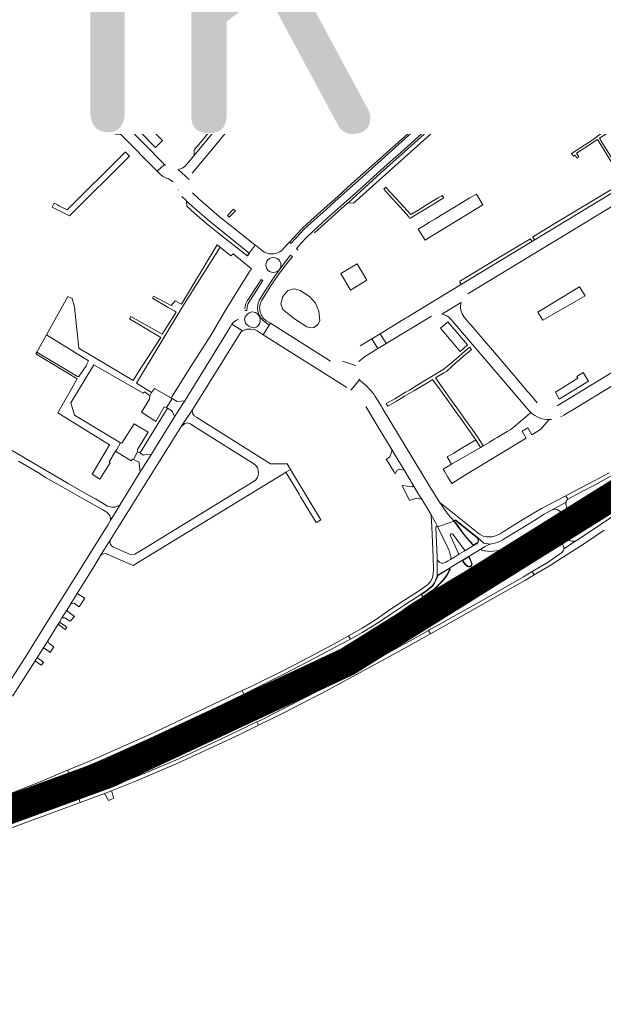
# Model space of a CAD drawing. Header units: metres. Extents: x 166325 to 190320, y 381923 to 404576.
# Tile 533 of 656: x 171652 to 171954, y 392709 to 393219. Entities that reach past the tile are written whole.
import ezdxf

# ---------------------------------------------------------------- set-up
doc = ezdxf.new("R2010")
doc.units = ezdxf.units.M
for name, color, linetype, lineweight in [('B-WE-VH-VERHARDING_ASFALT-GV', 8, 'Continuous', 18), ('B-WE-VH-VERHARDING_BETON-GV', 8, 'Continuous', 18), ('B-WE-VH-VERHARDING_BETONSTRAATSTEEN-GV', 8, 'Continuous', 18), ('B-WE-VH-VERHARDING_HALFVERHARDING-GV', 8, 'Continuous', 18), ('B-WE-VH-VERHARDING_N-WEG', 8, 'Continuous', 18), ('B-WE-VH-VERHARDING_STRAATBAKSTEEN-GV', 8, 'Continuous', 18), ('X-XX-AL-TEKENBLAD-T50', 4, 'Continuous', 50)]:
    doc.layers.add(name, color=color, linetype=linetype, lineweight=lineweight)
doc.styles.add('NLCS-ISO-M500-T50', font='NLCS-ISO.ttf', dxfattribs={"height": 2.5})

msp = doc.modelspace()

# ---------------------------------------------------------------- linework, layer by layer
at = {"layer": 'B-WE-VH-VERHARDING_ASFALT-GV', "flags": 128}
for points in [[(171636.081, 393334.361), (171636.009, 393334.282), (171631.857, 393330.201), (171632.485, 393329.813), (171702.589, 393258.738), (171704.865, 393256.429), (171765.081, 393195.379), (171768.408, 393192.006)], [(171856.664, 393277.959), (171853.492, 393283.19), (171852.889, 393282.484), (171852.585, 393282.225), (171825.518, 393249.501), (171825.379, 393249.333), (171824.633, 393248.714), (171813.207, 393234.495), (171812.648, 393233.711), (171812.499, 393233.083), (171782.219, 393196.815), (171782.006, 393196.985), (171781.764, 393196.675), (171771.07, 393186.344), (171776.783, 393182.488), (171854.079, 393275.752)], [(171771.532, 393196.655), (171764.184, 393204.106), (171705.722, 393263.391)], [(171678.562, 393191.826), (171678.533, 393192.747), (171662.153, 393209.264), (171661.851, 393209.476), (171661.509, 393209.612), (171659.8, 393209.531), (171659.386, 393209.59), (171659.05, 393209.84), (171656.152, 393212.864), (171655.89, 393213.213), (171655.819, 393213.643), (171655.852, 393215.298), (171655.83, 393215.766), (171655.574, 393216.158), (171646.833, 393224.826)], [(171642.708, 393219.208), (171653.272, 393208.434), (171653.31, 393208.116), (171653.521, 393207.875), (171673.965, 393187.229), (171674.226, 393187.141), (171674.439, 393186.967), (171679.728, 393181.627), (171679.959, 393181.327), (171680.078, 393180.968), (171692.58, 393168.288), (171692.878, 393168.221), (171693.106, 393168.018), (171701.153, 393159.818), (171701.486, 393159.597), (171701.875, 393159.508), (171703.655, 393159.471), (171704.04, 393159.357), (171704.38, 393159.144), (171722.857, 393140.37), (171726.541, 393143.951), (171704.541, 393166.327), (171704.151, 393166.568), (171703.709, 393166.691), (171702.152, 393166.638)], [(171771.07, 393186.344), (171781.764, 393196.675), (171780.957, 393196.031)], [(171776.783, 393182.488), (171771.07, 393186.344)], [(171769.599, 393182.101), (171769.086, 393181.25), (171741.84, 393148.344), (171738.175, 393143.979)], [(171740.95, 393139.31), (171745.478, 393144.717), (171776.783, 393182.488)], [(171727.061, 393143.422), (171726.541, 393143.951), (171722.857, 393140.37), (171724.468, 393138.733), (171725.872, 393137.641), (171727.459, 393136.837), (171727.709, 393136.786)], [(171733.636, 393141.299), (171739.377, 393136.066)], [(171733.786, 393130.686), (171733.822, 393130.536)], [(171735.669, 393127.322), (171737.755, 393125.182), (171738, 393124.843), (171748.916, 393115.38), (171770.464, 393098), (171773.624, 393102.127), (171762.108, 393111.238), (171755.158, 393116.835), (171749.714, 393121.339)], [(171749.714, 393121.339), (171744.404, 393126.001), (171741.132, 393129.211)], [(171927.537, 393103.45), (171930.194, 393105.065), (171955.656, 393120.544), (171960.959, 393123.768), (171966.696, 393127.256), (171963.529, 393132.326), (171917.961, 393104.644), (171917.106, 393104.125), (171879.939, 393081.547), (171854.371, 393066.015), (171852.494, 393064.875), (171851.454, 393064.243), (171838.243, 393056.218), (171841.343, 393051.1), (171864.922, 393065.38)], [(171883.737, 393076.822), (171927.537, 393103.45)], [(171870.19, 393066.404), (171880.297, 393072.474)], [(171647.863, 392868.412), (171652.419, 392875.417), (171659.681, 392886.851), (171660.718, 392888.483), (171663.955, 392893.58), (171666.179, 392897.155), (171671.534, 392905.77), (171672.237, 392906.901), (171673.527, 392908.976), (171676.192, 392913.264), (171678.062, 392916.272), (171681.439, 392921.705), (171690.051, 392935.56), (171693.564, 392941.271), (171698.461, 392949.234), (171735.539, 393008.73), (171741.325, 393017.21), (171766.227, 393057.078), (171766.388, 393057.164), (171766.996, 393057.729), (171761.508, 393061.106), (171760.612, 393059.652), (171748.233, 393039.443), (171737.079, 393021.472), (171735.765, 393019.355), (171731.831, 393013.097), (171723.599, 393000), (171719.817, 392993.896), (171714.056, 392984.597), (171707.328, 392973.678), (171703.63, 392967.678), (171703.583, 392967.6), (171699.947, 392961.601), (171698.737, 392959.603), (171698.712, 392959.563), (171697.388, 392957.457), (171672.952, 392918.25), (171666.613, 392908.102), (171654.422, 392888.585), (171642.229, 392869.47)], [(171781.476, 393061.632), (171780.823, 393060.582), (171777.745, 393055.639), (171821.04, 393028.393)], [(171812.497, 393042.048), (171781.476, 393061.632)], [(171874.813, 393063.788), (171915.431, 393016.299), (171916.247, 393015.452)], [(171919.665, 393020.49), (171915.616, 393025.233), (171914.642, 393026.375), (171907.435, 393034.818), (171906.485, 393035.931), (171901.593, 393041.661), (171900.626, 393042.795), (171890.271, 393054.926), (171889.311, 393056.051), (171885.407, 393060.624), (171884.457, 393061.737), (171881.816, 393064.831)], [(171974.657, 393039.137), (171975.444, 393039.617), (171983.422, 393044.479), (171984.195, 393044.95), (171991.642, 393049.489), (171992.418, 393049.963), (172001.087, 393055.246), (171998.948, 393060.902), (171993.67, 393057.688), (171929.889, 393018.856)], [(171837.075, 393048.495), (171833.969, 393053.624), (171827.98, 393049.989)], [(171827.252, 393041.869), (171830.226, 393044.314), (171837.075, 393048.495)], [(171825.628, 393039.773), (171825.595, 393039.784), (171818.842, 393042.006)], [(171933.09, 393013.801), (171940.286, 393018.187), (171941.073, 393018.667), (171948.235, 393023.032), (171948.797, 393023.374), (171948.965, 393023.477), (171949.567, 393023.844), (171974.657, 393039.137)], [(171823.16, 393026.927), (171827.558, 393032.363), (171827.181, 393032.683)], [(171829.542, 393030.68), (171827.558, 393032.363), (171823.16, 393026.927)], [(171839.277, 393017.904), (171838.901, 393018.525), (171837.047, 393021.588), (171836.425, 393022.616)], [(171830.791, 393018.462), (171836.718, 393008.669), (171844.418, 392995.926), (171845.709, 392993.79), (171850.814, 392985.345), (171855.428, 392977.711), (171858.189, 392973.145), (171859.062, 392971.702), (171859.789, 392970.5), (171861.15, 392968.526), (171862.042, 392966.95), (171862.293, 392966.522), (171864.698, 392962.419), (171866.876, 392958.508), (171867.922, 392956.324), (171867.958, 392956.258), (171876.554, 392959.07), (171873.561, 392962.62), (171869.041, 392968.992), (171864.192, 392976.737), (171839.277, 393017.904)], [(171925.833, 393011.72), (171927.061, 393011.791)], [(171650.939, 392990.221), (171661.413, 392984.116), (171665.353, 392981.594), (171670.487, 392978.706), (171673.317, 392977.115), (171675.218, 392976.046), (171684.929, 392970.492), (171694.639, 392964.939), (171696.446, 392964.049), (171696.882, 392963.69), (171697.286, 392963.281), (171697.652, 392962.827), (171697.97, 392962.333), (171698.236, 392961.808), (171698.444, 392961.258), (171698.593, 392960.695), (171698.682, 392960.127), (171698.712, 392959.563), (171698.737, 392959.603), (171699.947, 392961.601), (171703.583, 392967.6), (171703.042, 392967.227), (171702.452, 392966.908), (171701.82, 392966.651), (171701.155, 392966.463), (171700.471, 392966.351), (171699.779, 392966.316), (171699.094, 392966.358), (171698.426, 392966.474), (171697.788, 392966.658), (171697.132, 392966.976), (171690.809, 392970.612), (171687.251, 392972.646), (171676.784, 392978.629), (171667.08, 392984.265), (171653.187, 392992.442), (171652.424, 392992.891), (171647.107, 392996.083)], [(171956.781, 392984.205), (171949.055, 392980.019), (171942.199, 392976.339), (171937.906, 392974.097), (171934.482, 392972.325), (171935.431, 392970.493), (171942.603, 392974.301), (171949.898, 392978.139), (171957.913, 392982.589)], [(171963.371, 392982.882), (171951.484, 392975.494), (171950.662, 392974.984), (171944.568, 392971.205), (171940.203, 392968.532), (171941.92, 392965.818), (171952.34, 392972.283), (171952.774, 392972.552), (171964.696, 392979.953)], [(171972.124, 392970.683), (171952.238, 392957.263), (171939.94, 392949.105), (171933.455, 392944.841), (171933.463, 392944.639), (171933.179, 392943.872), (171932.192, 392942.814), (171931.202, 392942.037), (171925.22, 392937.915), (171917.074, 392932.978), (171918.083, 392931.284), (171926.251, 392936.147), (171932.771, 392940.28), (171941.621, 392945.978), (171945.643, 392948.651), (171954.276, 392954.388)], [(171954.093, 392966.74), (171944.933, 392961.058), (171946.639, 392958.362), (171955.963, 392964.134)]]:
    msp.add_lwpolyline(points, dxfattribs=at)
for points in [[(171812.499, 393233.083), (171812.648, 393233.711), (171812.347, 393233.44), (171811.973, 393233.287), (171809.983, 393233.049), (171809.636, 393232.885), (171809.33, 393232.654), (171782.313, 393200.087), (171782.114, 393199.766), (171782.038, 393199.396), (171782.088, 393197.37), (171782.006, 393196.985), (171782.219, 393196.815)], [(171769.086, 393181.25), (171768.777, 393180.999), (171768.399, 393180.877), (171766.447, 393180.569), (171766.058, 393180.45), (171765.755, 393180.178), (171743.482, 393153.214), (171742.192, 393151.662), (171741.962, 393151.314), (171741.936, 393150.898), (171741.997, 393148.923), (171741.963, 393148.621), (171741.84, 393148.344)], [(171738, 393124.843), (171738.061, 393124.43), (171738.112, 393122.759), (171738.206, 393122.344), (171738.442, 393121.99), (171743.72, 393117.245), (171749.604, 393112.329), (171755.554, 393107.494), (171763.47, 393101.258), (171769.223, 393096.679), (171769.366, 393096.566), (171770.464, 393098), (171748.916, 393115.38)], [(171826.362, 393092.406), (171817.942, 393087.432), (171822.927, 393078.768), (171831.445, 393083.951)], [(171926.341, 392964.532), (171934.555, 392968.96), (171934.826, 392969.76), (171935.431, 392970.493), (171934.482, 392972.325), (171930.478, 392970.253), (171921.823, 392965.71), (171916.004, 392962.302), (171908.008, 392957.354), (171901.949, 392953.55), (171900.481, 392952.628), (171898.075, 392951.61), (171896.201, 392951.052), (171894.59, 392950.945), (171893.101, 392951.045), (171891.535, 392951.415), (171890.053, 392952.162), (171889.75, 392952.439), (171869.041, 392968.992), (171873.561, 392962.62), (171876.554, 392959.07), (171876.524, 392959.231), (171876.622, 392959.452), (171876.767, 392959.627), (171876.972, 392959.704), (171877.18, 392959.715), (171877.383, 392959.604), (171888.449, 392950.844), (171892.022, 392947.694), (171895.326, 392947.235), (171898.258, 392947.869), (171899.002, 392948.078), (171899.736, 392948.344), (171900.459, 392948.688), (171902.165, 392949.691), (171902.533, 392949.918), (171909.941, 392954.411), (171917.887, 392959.302), (171923.276, 392962.694)], [(171900.946, 392940.381), (171901.671, 392940.832), (171903.738, 392942.117), (171916.246, 392949.876), (171917.127, 392950.422), (171925.117, 392955.374), (171933.694, 392960.697), (171935.374, 392961.74), (171937.056, 392962.785), (171937.105, 392962.816), (171938.329, 392963.584), (171939.161, 392964.106), (171941.92, 392965.818), (171940.203, 392968.532), (171936.742, 392966.413), (171935.362, 392965.568), (171931.981, 392963.465), (171929.119, 392961.604), (171922.297, 392957.363), (171915.475, 392953.142), (171914.791, 392952.715), (171908.3, 392948.667), (171904.524, 392946.349), (171903.14, 392945.559), (171900.735, 392944.137), (171899.986, 392943.685), (171885.365, 392934.862), (171884.526, 392934.301), (171876.019, 392929.182), (171867.78, 392924.225), (171863.463, 392921.645), (171861.897, 392920.71), (171860.45, 392919.823), (171860.342, 392919.757), (171858.509, 392918.639), (171858.115, 392918.398), (171855.559, 392916.799), (171854.848, 392916.319), (171851.416, 392914.002), (171850.877, 392913.616), (171845.066, 392909.455), (171844.543, 392909.08), (171841.344, 392906.653), (171840.828, 392906.26), (171835.526, 392902.228), (171834.959, 392901.796), (171831.805, 392899.497), (171830.91, 392898.845), (171829.404, 392897.769), (171828.897, 392897.407), (171826.136, 392895.612), (171825.414, 392895.143), (171827.482, 392891.962), (171827.393, 392892.19), (171827.475, 392892.451), (171827.653, 392892.65), (171827.942, 392892.847), (171829.312, 392893.783), (171831.082, 392894.969), (171831.355, 392895.173), (171833.733, 392896.946), (171837.431, 392899.704), (171842.778, 392903.692), (171843.035, 392903.883), (171847.097, 392906.866), (171852.479, 392910.818), (171852.75, 392911.017), (171856.085, 392913.26), (171856.452, 392913.489), (171860.044, 392915.73), (171862.876, 392917.497), (171864.978, 392918.755), (171870.69, 392922.173), (171876.433, 392925.541), (171877.611, 392926.224), (171879.353, 392927.235), (171880.173, 392927.926), (171889.698, 392933.718), (171900.262, 392940.107)], [(171934.786, 392966.53), (171934.521, 392967.268), (171934.496, 392968.165), (171934.555, 392968.96), (171926.341, 392964.532), (171927.92, 392965.133), (171929.113, 392965.302), (171930.222, 392965.008), (171931.1, 392964.447), (171931.887, 392963.685), (171931.981, 392963.465), (171935.362, 392965.568), (171935.29, 392965.689)], [(171867.722, 392956.53), (171867.807, 392956.458), (171867.958, 392956.258), (171867.922, 392956.324), (171866.876, 392958.508), (171864.698, 392962.419), (171865.052, 392956.226), (171865.662, 392940.254), (171865.84, 392933.951), (171865.783, 392931.865), (171865.314, 392929.871), (171864.467, 392928.07), (171862.8, 392926.149), (171858.131, 392922.873), (171851.46, 392918.521), (171843.543, 392913.327), (171836.447, 392908.386), (171828.966, 392903.785), (171821.948, 392899.791), (171822.85, 392898.084), (171828.943, 392901.425), (171834.619, 392904.833), (171840.481, 392908.765), (171843.794, 392911.037), (171850.544, 392915.474), (171856.474, 392919.284), (171859.339, 392921.194), (171859.741, 392921.463), (171861.394, 392922.593), (171863.051, 392923.752), (171864.251, 392924.7), (171865.32, 392925.767), (171866.198, 392927.077), (171866.925, 392928.451), (171867.527, 392929.855), (171867.734, 392930.612), (171867.725, 392940.277), (171867.09, 392955.962), (171867.102, 392956.091), (171867.218, 392956.334), (171867.384, 392956.466), (171867.577, 392956.531)], [(171931.759, 392949.079), (171933.41, 392950.13), (171935.118, 392951.184), (171935.943, 392951.691), (171936.944, 392952.317), (171943.154, 392956.204), (171946.639, 392958.362), (171944.933, 392961.058), (171942.061, 392959.276), (171935.277, 392955.09), (171933.461, 392953.969), (171929.966, 392951.834), (171928.008, 392950.576), (171923.717, 392947.934), (171913.957, 392941.931), (171912.813, 392941.228), (171908.84, 392938.784), (171907.095, 392937.8), (171906.379, 392937.388), (171906.534, 392937.133), (171892.913, 392928.808), (171879.805, 392920.839), (171879.436, 392920.903), (171878.717, 392920.472), (171870.362, 392915.459), (171869.505, 392914.964), (171860.757, 392909.918), (171857.84, 392908.235), (171855.696, 392907.024), (171853.941, 392906.037), (171844.767, 392900.878), (171842.608, 392899.664), (171838.047, 392897.128), (171836.086, 392896.038), (171832.757, 392894.205), (171831.899, 392893.733), (171828.544, 392891.956), (171828.166, 392891.756), (171827.829, 392891.706), (171827.637, 392891.776), (171827.482, 392891.962), (171829.233, 392888.699), (171829.959, 392889.088), (171830.082, 392889.154), (171832.696, 392890.599), (171834.177, 392891.401), (171838, 392893.472), (171839.561, 392894.341), (171844.127, 392896.882), (171846.24, 392898.072), (171855.403, 392903.233), (171857.225, 392904.259), (171862.207, 392907.107), (171871.082, 392912.181), (171871.98, 392912.694), (171880.162, 392917.535), (171881.495, 392918.324), (171889.242, 392922.923), (171895.25, 392926.566), (171902.089, 392930.719), (171908.916, 392934.955), (171914.369, 392938.362), (171917.424, 392940.271), (171925.099, 392944.983)], [(171876.554, 392959.07), (171867.958, 392956.258), (171868.628, 392954.921), (171870.827, 392950.385), (171873.439, 392944.996), (171873.873, 392944.076), (171874.164, 392943.359), (171874.418, 392942.604), (171874.607, 392941.821), (171874.799, 392940.86), (171874.992, 392939.878), (171874.956, 392939.597), (171874.769, 392939.361), (171877.295, 392940.887), (171879.371, 392942.14), (171879.126, 392942.176), (171878.953, 392942.272), (171878.829, 392942.454), (171874.641, 392951.559), (171874.574, 392951.869), (171874.622, 392952.13), (171874.79, 392952.364), (171875.055, 392952.54), (171875.382, 392952.606), (171875.642, 392952.539), (171875.924, 392952.316), (171881.307, 392945.076), (171881.883, 392944.252), (171881.961, 392943.975), (171881.931, 392943.738), (171881.771, 392943.548), (171884.328, 392945.092), (171886.941, 392946.669), (171886.661, 392946.562), (171886.39, 392946.635), (171886.193, 392946.799), (171882.929, 392950.492), (171881.028, 392952.842), (171879.504, 392954.94), (171877.488, 392957.717), (171876.632, 392958.922)], [(171939.261, 392958.642), (171939.286, 392958.74), (171939.326, 392959.021), (171939.241, 392959.278), (171937.105, 392962.816), (171937.056, 392962.785), (171935.374, 392961.74), (171933.694, 392960.697), (171934.126, 392959.973), (171928.113, 392956.068), (171927.945, 392955.931), (171927.905, 392955.743), (171927.911, 392955.503), (171927.932, 392955.302), (171929.966, 392951.834), (171933.461, 392953.969), (171932.968, 392954.664), (171939.007, 392958.408), (171939.151, 392958.507)], [(171890.967, 392944.95), (171892.653, 392945.934), (171893.89, 392946.636), (171894.2, 392946.813), (171894.669, 392947.024), (171895.326, 392947.235), (171892.022, 392947.694), (171888.449, 392950.844), (171888.957, 392950.256), (171889.221, 392949.518), (171889.172, 392948.753), (171888.858, 392948.035), (171888.287, 392947.476), (171887.792, 392947.179), (171886.941, 392946.669), (171884.328, 392945.092), (171881.771, 392943.548), (171879.371, 392942.14), (171877.295, 392940.887), (171874.769, 392939.361), (171873.121, 392938.332), (171872.276, 392937.814), (171871.557, 392937.49), (171870.789, 392937.34), (171870.009, 392937.422), (171869.267, 392937.698), (171868.604, 392938.166), (171868.116, 392938.799), (171867.795, 392939.52), (171867.725, 392940.277), (171867.734, 392930.612), (171867.916, 392930.964), (171868.192, 392931.226), (171873.757, 392934.517), (171875.191, 392935.505), (171881.193, 392939.085), (171883.77, 392940.63), (171883.794, 392940.644)], [(171939.94, 392949.105), (171939.126, 392948.848), (171938.182, 392948.691), (171937.311, 392948.809), (171936.544, 392949.192), (171935.772, 392950.107), (171935.245, 392950.975), (171935.118, 392951.184), (171933.41, 392950.13), (171931.759, 392949.079), (171931.842, 392948.916), (171932.881, 392946.962), (171933.421, 392945.814), (171933.455, 392944.841)], [(171881.193, 392939.085), (171875.191, 392935.505), (171873.757, 392934.517), (171874.199, 392934.672), (171874.449, 392934.402), (171874.503, 392934.141), (171874.454, 392933.942), (171874.236, 392933.507), (171873.421, 392931.943), (171872.639, 392930.654), (171871.731, 392929.418), (171870.553, 392928.097), (171869.208, 392926.587), (171867.797, 392925.147), (171867.059, 392924.461), (171866.332, 392923.78), (171865.101, 392922.805), (171863.613, 392921.808), (171861.897, 392920.71), (171863.463, 392921.645), (171867.78, 392924.225), (171876.019, 392929.182), (171884.526, 392934.301), (171885.365, 392934.862), (171899.986, 392943.685), (171900.735, 392944.137), (171903.14, 392945.559), (171901.57, 392944.737), (171900.122, 392944.158), (171898.601, 392943.755), (171896.573, 392943.53), (171894.993, 392943.5), (171892.662, 392943.686), (171891.915, 392943.808), (171891.176, 392943.955), (171890.897, 392944.017), (171890.761, 392944.21), (171890.666, 392944.46), (171890.735, 392944.709), (171890.967, 392944.95), (171883.794, 392940.644), (171883.77, 392940.63), (171884.173, 392940.686), (171884.358, 392940.591), (171884.494, 392940.428), (171884.716, 392939.992), (171885.834, 392937.455), (171885.901, 392937.042), (171885.887, 392936.662), (171885.782, 392936.321), (171885.562, 392935.964), (171885.284, 392935.698), (171884.971, 392935.504), (171884.628, 392935.402), (171884.193, 392935.4), (171883.466, 392935.706), (171882.296, 392936.728), (171881.291, 392937.943), (171881.033, 392938.379), (171880.953, 392938.627), (171881.021, 392938.911)], [(171906.379, 392937.388), (171905.653, 392937.109), (171904.93, 392936.83), (171904.174, 392936.59), (171903.398, 392936.368), (171902.652, 392936.239), (171901.863, 392936.195), (171901.144, 392936.419), (171900.781, 392936.639), (171900.496, 392936.909), (171900.318, 392937.186), (171900.136, 392937.595), (171900.051, 392937.949), (171900.002, 392938.36), (171900.021, 392938.741), (171900.063, 392939.148), (171900.179, 392939.491), (171900.408, 392939.853), (171900.676, 392940.156), (171900.946, 392940.381), (171900.262, 392940.107), (171889.698, 392933.718), (171880.173, 392927.926), (171879.353, 392927.235), (171879.712, 392927.399), (171880.079, 392927.498), (171880.454, 392927.517), (171880.849, 392927.48), (171881.23, 392927.366), (171881.565, 392927.184), (171881.902, 392926.919), (171882.13, 392926.644), (171882.324, 392926.275), (171882.48, 392925.943), (171882.575, 392925.526), (171882.639, 392925.177), (171882.622, 392924.773), (171882.544, 392924.396), (171882.374, 392924.018), (171882.187, 392923.71), (171881.175, 392922.515), (171880.038, 392921.396), (171879.436, 392920.903), (171879.805, 392920.839), (171892.913, 392928.808), (171906.534, 392937.133)], [(171827.482, 392891.962), (171825.414, 392895.143), (171823.02, 392893.587), (171816.132, 392889.426), (171802.888, 392882.303), (171789.53, 392875.413), (171775.162, 392868.217), (171760.776, 392861.164), (171746.284, 392854.273), (171731.729, 392847.554), (171718.893, 392841.861), (171704.085, 392835.607), (171696.657, 392832.522), (171687.415, 392828.697), (171678.448, 392825.076), (171679.55, 392822.284), (171679.685, 392821.944), (171688.869, 392825.653), (171698.203, 392829.495), (171704.69, 392832.206), (171720.222, 392838.834), (171732.695, 392844.331), (171747.622, 392851.16), (171762.042, 392858.025), (171776.49, 392865.13), (171791.345, 392872.605), (171804.733, 392879.5), (171816.722, 392885.887)], [(171829.233, 392888.699), (171827.482, 392891.962), (171816.722, 392885.887), (171804.733, 392879.5), (171791.345, 392872.605), (171776.49, 392865.13), (171762.042, 392858.025), (171747.622, 392851.16), (171732.695, 392844.331), (171720.222, 392838.834), (171704.69, 392832.206), (171698.203, 392829.495), (171688.869, 392825.653), (171679.685, 392821.944), (171679.819, 392821.605), (171680.905, 392818.856), (171692.434, 392823.487), (171692.468, 392823.501), (171698.269, 392825.907), (171700.981, 392827.071), (171714.845, 392832.889), (171728.656, 392838.803), (171742.355, 392845.012), (171755.932, 392851.455), (171765.854, 392856.229), (171770.368, 392858.408), (171777.561, 392861.923), (171791.025, 392868.685), (171804.396, 392875.55), (171816.846, 392882.051)], [(171679.685, 392821.944), (171679.55, 392822.284), (171678.448, 392825.076), (171672.646, 392822.732), (171658.569, 392817.111), (171643.618, 392811.318), (171629.522, 392806.045), (171614.506, 392800.485), (171600.354, 392795.306), (171585.011, 392789.689), (171586.036, 392786.904), (171586.149, 392786.597), (171601.149, 392792.102), (171615.528, 392797.412), (171630.708, 392802.977), (171644.841, 392808.322), (171659.853, 392814.04), (171673.964, 392819.634)], [(171680.905, 392818.856), (171679.819, 392821.605), (171679.685, 392821.944), (171673.964, 392819.634), (171659.853, 392814.04), (171644.841, 392808.322), (171630.708, 392802.977), (171615.528, 392797.412), (171601.149, 392792.102), (171586.149, 392786.597), (171586.275, 392786.255), (171587.32, 392783.416), (171588.697, 392783.919), (171597.174, 392787.04), (171611.294, 392792.229), (171625.387, 392797.446), (171633.842, 392800.549), (171651.685, 392807.227), (171665.686, 392812.756), (171679.642, 392818.348)]]:
    msp.add_lwpolyline(points, close=True, dxfattribs=at)
at = {"layer": 'B-WE-VH-VERHARDING_ASFALT-GV'}
for points in [[(171768.408, 393192.006, -0.2306593), (171771.07, 393186.344)], [(171771.07, 393186.344, -0.1614072), (171769.599, 393182.101)], [(171701.13, 393167.386, -0.0733549), (171701.1, 393167.687)], [(171702.152, 393166.638, -0.3581797), (171701.13, 393167.386)], [(171738.175, 393143.979, -0.1832767), (171733.636, 393141.299)], [(171727.709, 393136.786, -0.1154016), (171731.071, 393134.81)], [(171881.816, 393064.831, -0.2607841), (171880.297, 393072.474)], [(171870.19, 393066.404, -0.1747579), (171874.813, 393063.788)], [(171836.425, 393022.616, 0.0806276), (171829.542, 393030.68)], [(171931.805, 393013.114, 0.0138492), (171932.582, 393013.509)]]:
    msp.add_lwpolyline(points, format="xyb", dxfattribs=at)
at = {"layer": 'B-WE-VH-VERHARDING_BETON-GV', "flags": 128}
for points in [[(171877.43, 392958.217), (171881.21, 392952.986), (171883.061, 392950.632), (171886.452, 392946.92), (171886.602, 392946.84), (171886.831, 392946.88), (171888.171, 392947.689), (171888.676, 392948.164), (171888.947, 392948.802), (171888.968, 392949.498), (171888.743, 392950.133), (171888.286, 392950.621), (171877.262, 392959.411), (171877.115, 392959.496), (171876.921, 392959.429), (171876.8, 392959.298), (171876.853, 392959.025)], [(171933.628, 392960.395), (171925.224, 392955.195), (171927.965, 392950.786), (171929.695, 392951.849), (171927.737, 392955.239), (171927.711, 392955.49), (171927.704, 392955.762), (171927.764, 392956.041), (171927.995, 392956.229), (171933.853, 392960.034)], [(171939.23, 392963.856), (171937.391, 392962.728), (171939.424, 392959.362), (171939.531, 392959.039), (171939.482, 392958.702), (171939.445, 392958.551), (171939.288, 392958.358), (171939.116, 392958.24), (171933.26, 392954.609), (171933.521, 392954.264), (171941.92, 392959.463), (171940.69, 392961.507)], [(171883.907, 392940.416), (171881.335, 392938.887), (171881.251, 392938.787), (171881.204, 392938.654), (171881.216, 392938.476), (171881.488, 392938.075), (171882.452, 392936.856), (171883.6, 392935.823), (171884.207, 392935.585), (171884.873, 392935.693), (171885.413, 392936.117), (171885.668, 392936.729), (171885.573, 392937.351), (171884.304, 392940.322), (171884.227, 392940.382), (171884.085, 392940.43)], [(171906.473, 392937.694), (171903.897, 392941.964), (171901.065, 392940.187), (171900.835, 392940.029), (171900.544, 392939.744), (171900.406, 392939.427), (171900.283, 392939.093), (171900.22, 392938.367), (171900.356, 392937.658), (171900.48, 392937.344), (171900.692, 392937.037), (171901.227, 392936.631), (171901.876, 392936.44), (171902.601, 392936.464), (171903.359, 392936.617), (171904.101, 392936.826), (171904.856, 392937.04), (171905.57, 392937.324)], [(171860.326, 392920.025), (171862.649, 392921.482), (171864.934, 392923.004), (171866.167, 392923.971), (171866.923, 392924.628), (171867.631, 392925.346), (171869.025, 392926.751), (171870.381, 392928.231), (171871.53, 392929.582), (171872.425, 392930.811), (171873.215, 392932.074), (171874.037, 392933.625), (171874.243, 392934.121), (171874.206, 392934.316), (171874.086, 392934.42), (171873.996, 392934.436), (171873.852, 392934.377), (171868.725, 392931.288), (171868.322, 392931.054), (171868.101, 392930.828), (171867.98, 392930.571), (171867.736, 392929.824), (171867.136, 392928.364), (171866.385, 392926.976), (171865.49, 392925.681), (171864.39, 392924.551), (171863.17, 392923.568), (171861.534, 392922.417), (171859.873, 392921.268), (171859.803, 392921.169), (171859.757, 392921.029), (171859.806, 392920.851)], [(171913.479, 392928.623), (171918.083, 392931.284), (171917.074, 392932.978), (171912.505, 392930.343), (171892.233, 392918.705), (171868.862, 392905.618), (171864.286, 392903.11), (171863.348, 392902.581), (171864.385, 392900.826), (171871.063, 392904.523), (171900.636, 392921.254)], [(171876.57, 392925.344), (171879.368, 392921.133), (171880.117, 392921.787), (171881.002, 392922.681), (171882.013, 392923.867), (171882.327, 392924.473), (171882.398, 392924.779), (171882.421, 392925.14), (171882.36, 392925.471), (171882.282, 392925.875), (171882.133, 392926.163), (171881.941, 392926.525), (171881.72, 392926.766), (171881.429, 392927.008), (171881.116, 392927.149), (171880.799, 392927.279), (171880.467, 392927.307), (171880.097, 392927.286), (171879.812, 392927.205), (171879.456, 392927.041)], [(171817.906, 392895.38), (171822.85, 392898.084), (171821.948, 392899.791), (171816.976, 392897.041), (171810.952, 392893.752), (171790.566, 392883.06), (171770.717, 392873.18), (171766.839, 392871.339), (171767.66, 392869.61), (171774.616, 392872.981), (171776.71, 392874.021), (171788.712, 392879.985), (171808.182, 392890.238)], [(171864.385, 392900.826), (171863.348, 392902.581), (171855.375, 392898.081), (171835.545, 392887.148), (171823.082, 392880.306), (171803.2, 392869.727), (171800.118, 392868.162), (171776.763, 392856.296), (171774.501, 392855.208), (171775.308, 392853.508), (171788.356, 392859.903), (171796.975, 392864.268), (171807.935, 392869.926), (171823.863, 392878.518), (171848.768, 392892.181)], [(171831.703, 392893.956), (171831.221, 392894.832), (171828.632, 392893.077), (171827.777, 392892.485), (171827.635, 392892.302), (171827.666, 392892.088), (171827.835, 392891.926), (171828.065, 392891.941)], [(171751.242, 392861.656), (171767.66, 392869.61), (171766.839, 392871.339), (171721.286, 392849.715), (171711.655, 392845.376), (171688.621, 392835.196), (171676.462, 392830.104), (171677.195, 392828.248), (171695.532, 392836.117), (171722.102, 392847.899), (171723.665, 392848.604)], [(171775.308, 392853.508), (171774.501, 392855.208), (171756.119, 392846.364), (171732.459, 392835.381), (171725.868, 392832.518), (171717.328, 392828.963), (171703.973, 392823.595), (171697.899, 392821.244), (171694.067, 392819.766), (171684.853, 392816.421), (171682.253, 392815.442), (171683.021, 392813.499), (171695.523, 392818.127), (171699.165, 392819.532), (171712.079, 392824.67), (171731.155, 392832.7), (171733.559, 392833.706), (171765.702, 392848.712)], [(171647.958, 392816.381), (171650.15, 392817.237), (171672.807, 392826.365), (171677.195, 392828.248), (171676.462, 392830.104), (171662.281, 392824.165), (171633.873, 392813.039), (171612.363, 392804.674), (171610.639, 392804.003), (171610.33, 392803.883), (171606.751, 392802.554), (171606.306, 392802.389), (171590.756, 392796.612), (171583.445, 392793.946), (171584.115, 392792.125), (171604.225, 392799.602), (171624.023, 392807.064)], [(171683.021, 392813.499), (171682.253, 392815.442), (171663.907, 392808.542), (171654.023, 392804.909), (171633.155, 392797.255), (171618.568, 392791.894), (171601.371, 392785.62), (171588.258, 392780.866), (171588.96, 392778.959), (171598.045, 392782.226), (171623.193, 392791.429), (171644.031, 392799.117), (171665.226, 392806.881)]]:
    msp.add_lwpolyline(points, close=True, dxfattribs=at)
at = {"layer": 'B-WE-VH-VERHARDING_BETONSTRAATSTEEN-GV', "flags": 128}
for points in [[(171733.328, 393219.739), (171737.717, 393215.285), (171742.044, 393210.894), (171746.394, 393206.48), (171748.456, 393208.53), (171702.97, 393254.56)], [(171910.106, 393203.896), (171911.113, 393204.699), (171912.324, 393205.756), (171913.107, 393206.617), (171917.524, 393212.648), (171924.395, 393222.023), (171940.385, 393243.834), (171941.647, 393245.697), (171942.709, 393247.404), (171944.007, 393249.796), (171944.069, 393249.916), (171943.191, 393250.292)], [(171942.816, 393249.565), (171940.773, 393246.082), (171940.534, 393245.817), (171912.326, 393207.257), (171911.735, 393206.52), (171910.203, 393205.224), (171906.254, 393202.214), (171881.842, 393183.984), (171872.662, 393177.082), (171869.429, 393174.607), (171866.818, 393172.518), (171865.397, 393171.249), (171865.953, 393170.534), (171867.533, 393171.951), (171872.845, 393176.024), (171877.574, 393179.552), (171884.182, 393184.492), (171896.319, 393193.571), (171903.517, 393198.981), (171908.291, 393202.542), (171910.106, 393203.896)], [(171918.282, 393205.455), (171931.048, 393222.64), (171931.308, 393223.009), (171934.631, 393227.516), (171938.069, 393232.225), (171937.17, 393232.903), (171933.838, 393228.37), (171926.304, 393218.105), (171921.2, 393211.153), (171918.838, 393207.945), (171917.377, 393205.958), (171916.648, 393205.095), (171915.92, 393204.233), (171914.263, 393202.514), (171912.535, 393200.959), (171911.871, 393200.441), (171910.072, 393199.068), (171906.213, 393196.172), (171899.3, 393190.996), (171887.066, 393181.834), (171879.429, 393176.115), (171871.793, 393170.396), (171869.168, 393168.221), (171868.354, 393167.514)], [(171698.123, 393219.788), (171702.48, 393215.364), (171706.756, 393211.021), (171711.083, 393206.627), (171715.428, 393202.215), (171719.708, 393197.868), (171721.995, 393195.546), (171723.455, 393196.984), (171725.301, 393198.802), (171727.607, 393196.46), (171731.996, 393192.002), (171730.162, 393190.196), (171728.664, 393188.72), (171728.671, 393188.712), (171731.483, 393185.857), (171729.063, 393183.474), (171726.977, 393181.42), (171725.187, 393183.237), (171720.926, 393179.018), (171722.708, 393177.231), (171720.21, 393174.741), (171718.229, 393172.766), (171716.447, 393174.553), (171714.15, 393172.31), (171719.981, 393166.321), (171722.844, 393169.153), (171723.438, 393168.553), (171724.937, 393167.038), (171726.441, 393168.526), (171730.86, 393172.899), (171728.806, 393174.975), (171728.945, 393175.113), (171733.212, 393179.335), (171737.663, 393183.738), (171742.097, 393188.124), (171746.415, 393192.396), (171747.839, 393190.917), (171750.244, 393193.387), (171750.708, 393192.918), (171752.682, 393194.871), (171752.937, 393195.123), (171750.894, 393197.188), (171753.037, 393199.309), (171753.48, 393198.861), (171755.812, 393201.169), (171752.283, 393204.696), (171747.764, 393200.164), (171746.95, 393200.975), (171746.795, 393201.129), (171746.665, 393200.999), (171742.501, 393196.826), (171744.976, 393194.117), (171743.825, 393193.035), (171741.299, 393195.621), (171737.961, 393192.276), (171735.901, 393190.211), (171733.173, 393192.934), (171735.295, 393195.061), (171738.906, 393198.943), (171734.489, 393203.423), (171737.025, 393205.923), (171732.678, 393210.332), (171730.593, 393208.277), (171726.193, 393212.739), (171725.61, 393212.188), (171721.209, 393216.652), (171716.918, 393221.005)], [(171702.275, 393222.16), (171705.743, 393218.638), (171707.638, 393220.505), (171711.92, 393216.156), (171710.034, 393214.298), (171710.051, 393214.28), (171711.516, 393212.792), (171714.408, 393209.857), (171712.499, 393207.977), (171708.147, 393212.396), (171703.873, 393216.736), (171699.511, 393221.165)], [(171920.021, 393204.245), (171931.46, 393219.825), (171931.048, 393222.64), (171918.282, 393205.455)], [(171868.354, 393167.514), (171868.91, 393166.81), (171868.997, 393166.679), (171872.761, 393169.814), (171879.559, 393174.929), (171888.509, 393181.636), (171897.815, 393188.638), (171904.558, 393193.611), (171911.933, 393199.242)], [(171911.933, 393199.242), (171904.558, 393193.611), (171897.815, 393188.638), (171888.509, 393181.636), (171879.559, 393174.929), (171872.761, 393169.814), (171868.997, 393166.679), (171869.223, 393166.341), (171870.461, 393165.122)], [(171870.461, 393165.122), (171870.549, 393165.199), (171872.053, 393166.522), (171873.999, 393168.123), (171913.104, 393197.5)], [(171804.223, 393108.387), (171816.576, 393119.482), (171819.692, 393122.28), (171821.64, 393124.029), (171838.538, 393139.312), (171854.561, 393153.657), (171868.997, 393166.679), (171868.91, 393166.81), (171868.354, 393167.514), (171848.973, 393150.086), (171843.706, 393145.34), (171835.095, 393137.662), (171826.897, 393130.279), (171810.746, 393115.819), (171803.811, 393109.549), (171799.643, 393105.469), (171797.417, 393103.188), (171794.894, 393100.364), (171795.696, 393099.634), (171795.804, 393099.539)], [(171954.957, 393161.487), (171953.539, 393160.604), (171947.906, 393156.376), (171942.263, 393152.751), (171937.414, 393149.635), (171938.385, 393148.124), (171939.255, 393148.672), (171940.172, 393147.196), (171941.144, 393147.76), (171939.884, 393149.69), (171944.184, 393152.498), (171950.817, 393156.828), (171952.077, 393154.898), (171958.003, 393145.1)], [(171959.051, 393145.759), (171953.073, 393155.515), (171951.786, 393157.517), (171957.479, 393161.176)], [(171792.843, 393096.091), (171792.759, 393096.161), (171791.925, 393096.879), (171788.71, 393092.87), (171783.593, 393085.806), (171778.522, 393078.337), (171776.62, 393075.125), (171775.651, 393073.418), (171775.111, 393072.048), (171774.881, 393070.83), (171774.769, 393069.348), (171774.919, 393067.84), (171775.262, 393066.7), (171775.747, 393065.685), (171776.445, 393064.473), (171777.834, 393062.952), (171780.823, 393060.582), (171781.476, 393061.632), (171781.418, 393061.667)], [(171768.15, 393068.199), (171769.228, 393068.194), (171769.352, 393069.857), (171769.605, 393070.916), (171769.974, 393071.899), (171777.497, 393083.741), (171776.61, 393084.336), (171774.515, 393081.091), (171769.549, 393073.395)], [(171776.955, 393073.56), (171782.525, 393082.334)], [(171781.418, 393061.667), (171779.972, 393062.534)], [(171741.325, 393017.21), (171735.539, 393008.73), (171735.963, 393008.518)], [(171916.247, 393015.452), (171914.69, 393014.11), (171912.436, 393012.163), (171906.84, 393007.373), (171906.277, 393006.887), (171905.538, 393006.444), (171904.015, 393005.536), (171898.945, 393002.51), (171897.608, 393001.712), (171894.879, 393000.057), (171894.652, 392999.921), (171891.63, 392998.088), (171891.62, 392998.104), (171890.184, 392997.27), (171875.249, 392988.707), (171875.235, 392988.698), (171872.918, 392987.302), (171870.884, 392986.078), (171871.773, 392984.62), (171873.332, 392981.91), (171875.33, 392978.722), (171882.469, 392983.049), (171913.944, 393002.126)], [(171696.866, 392942.124), (171710.409, 392936.144), (171717.142, 392940.26), (171788.782, 392984.051), (171789.454, 392984.462), (171791.874, 392985.941), (171790.176, 392988.874), (171790.071, 392988.873), (171781.486, 392988.826), (171743.433, 393012.785), (171742.162, 393013.584), (171741.898, 393013.8)], [(171913.944, 393002.126), (171911.76, 393005.674), (171914.738, 393007.39), (171916.871, 393003.9), (171921.36, 393006.621), (171925.833, 393011.72)], [(171740.028, 393009.504), (171740.734, 393009.058), (171743.685, 393007.194), (171772.853, 392988.771)], [(171772.784, 392979.639), (171717.268, 392945.733), (171711.341, 392942.113), (171709.74, 392941.684), (171708.444, 392941.964), (171701.054, 392945.289), (171700.164, 392945.689)], [(171698.461, 392949.234), (171693.564, 392941.271)]]:
    msp.add_lwpolyline(points, dxfattribs=at)
for points in [[(171940.534, 393245.817), (171937.747, 393245.33), (171911.919, 393210.04), (171912.326, 393207.257)], [(171891.661, 393214.438), (171878.549, 393227.918), (171873.942, 393232.19), (171872.49, 393233.748), (171871.739, 393233.008), (171894.56, 393209.272), (171895.702, 393208.232), (171897.608, 393206.251), (171897.576, 393205.946), (171899.523, 393204.016), (171899.727, 393204.278), (171899.943, 393204.581), (171900.649, 393205.571), (171895.962, 393210.216), (171892.365, 393213.884)], [(171755.952, 393222.42), (171752.37, 393218.932), (171765.56, 393205.55), (171769.123, 393209.057)], [(171947.687, 393214.419), (171946.54, 393215.165), (171945.923, 393215.566), (171945.65, 393215.737), (171942.837, 393213.843), (171944.131, 393212.119)], [(171653.521, 393207.875), (171653.529, 393207.09), (171653.565, 393206.703), (171653.742, 393206.357), (171672.234, 393187.635), (171672.543, 393187.377), (171672.934, 393187.281), (171673.965, 393187.229)], [(171714.68, 393205.785), (171716.499, 393207.615), (171718.7, 393205.428), (171721.047, 393203.096), (171723.106, 393200.932), (171721.346, 393199.161), (171716.855, 393203.624)], [(171745.01, 393202.685), (171745.123, 393202.798), (171746.111, 393203.789), (171747.568, 393205.251), (171749.641, 393207.331), (171748.456, 393208.53), (171746.394, 393206.48), (171746.542, 393206.33), (171742.98, 393202.82), (171741.512, 393201.372), (171741.442, 393201.443), (171738.906, 393198.943), (171735.295, 393195.061), (171736.351, 393194.007), (171740.683, 393198.348)], [(171672.598, 393184.798), (171670.931, 393183.184), (171675.859, 393178.215), (171677.52, 393179.807)], [(171725.187, 393183.237), (171727.257, 393185.275), (171727.487, 393185.502), (171726.535, 393186.469), (171726.267, 393186.205), (171719.64, 393180.053), (171717.266, 393177.709), (171717.387, 393177.586), (171715.91, 393176.13), (171715.399, 393175.625), (171712.361, 393172.627), (171707.38, 393167.691), (171708.362, 393166.691), (171711.943, 393170.16), (171714.15, 393172.31), (171716.447, 393174.553), (171718.423, 393176.523), (171720.926, 393179.018)], [(171680.078, 393180.968), (171680.048, 393180.132), (171680.108, 393179.777), (171680.341, 393179.502), (171690.93, 393168.671), (171691.237, 393168.401), (171691.636, 393168.314), (171692.58, 393168.288)], [(171711.943, 393170.16), (171708.362, 393166.691), (171721.901, 393152.74), (171725.59, 393156.373)], [(171838.982, 393146.337), (171852.952, 393158.867), (171865.953, 393170.534), (171865.397, 393171.249), (171857.952, 393164.601), (171852.262, 393159.479), (171843.475, 393151.633), (171838.257, 393146.957), (171829.738, 393139.352), (171823.358, 393133.601), (171814.736, 393125.907), (171809.503, 393121.188), (171800.454, 393113.107), (171797.94, 393110.67), (171795.505, 393108.19), (171791.28, 393103.629), (171791.962, 393103.013), (171797.329, 393108.677), (171798.587, 393109.975), (171800.844, 393112.159), (171804.105, 393115.052), (171807.182, 393117.823), (171810.259, 393120.595), (171815.068, 393124.874), (171827.025, 393135.605)], [(171862.422, 393157.914), (171870.334, 393165.01), (171870.461, 393165.122), (171869.223, 393166.341), (171868.997, 393166.679), (171854.561, 393153.657), (171838.538, 393139.312), (171821.64, 393124.029), (171824.464, 393123.868), (171862.404, 393157.898)], [(171704.797, 393148.877), (171676.233, 393120.371), (171672.283, 393122.363), (171671.21, 393122.904), (171669.506, 393123.763), (171668.533, 393121.708), (171677.506, 393117.333), (171678.754, 393118.576), (171707.312, 393147.034), (171708.348, 393148.067), (171708.472, 393148.19), (171706.333, 393150.41), (171706.185, 393150.262)], [(171963.529, 393132.326), (171963.368, 393132.296), (171963.178, 393132.34), (171962.977, 393132.467), (171962.479, 393133.282), (171962.282, 393133.423), (171962.024, 393133.364), (171927.565, 393112.62), (171917.668, 393106.625), (171917.375, 393106.359), (171917.356, 393106.227), (171917.985, 393105.124), (171918.006, 393104.768), (171917.961, 393104.644)], [(171863.23, 393121.749), (171866.206, 393123.553), (171869.156, 393125.341), (171871.171, 393126.563), (171870.403, 393127.83), (171870.14, 393127.671), (171868.044, 393126.4), (171861.445, 393122.377), (171859.145, 393120.982), (171854.182, 393117.972), (171851.984, 393120.372), (171850.648, 393121.776), (171848.234, 393124.312), (171846.66, 393126.06), (171843.705, 393129.343), (171843.312, 393129.78), (171841.273, 393132.057), (171840.176, 393131.073), (171842.625, 393128.34), (171848.659, 393121.7), (171853.183, 393116.721), (171853.539, 393115.922), (171854.178, 393116.262), (171857.288, 393118.147), (171860.263, 393119.951)], [(171860.381, 393106.503), (171861.527, 393104.713), (171864.062, 393106.254), (171891.507, 393122.939), (171888.092, 393128.571), (171887.82, 393128.407), (171884.774, 393126.565), (171872.804, 393119.326), (171869.851, 393117.541), (171866.874, 393115.741), (171863.905, 393113.945), (171860.928, 393112.145), (171858.023, 393110.388), (171858.376, 393109.807)], [(171762.35, 393120.695), (171759.158, 393117.37), (171760.106, 393116.586), (171763.302, 393119.819)], [(171660.005, 393045.745), (171681.412, 393032.846), (171671.383, 393015.179), (171677.692, 393011.32), (171698.201, 392998.589), (171689.09, 392983.472), (171693.131, 392980.829), (171698.506, 392989.406), (171697.912, 392989.858), (171701.275, 392995.304), (171701.89, 392996.3), (171703.912, 392999.727), (171680.05, 393014.064), (171678.094, 393020.453), (171689.993, 393040.18), (171715.546, 393025.363), (171716.369, 393026.082), (171718.94, 393024.129), (171719.935, 393025.739), (171712.118, 393030.684), (171736.158, 393070.526), (171755.371, 393101.078), (171753.871, 393102.304), (171735.353, 393071.441), (171732.218, 393073.242), (171730.023, 393070.893), (171720.853, 393075.671), (171720.42, 393074.611), (171728.496, 393069.854), (171731.628, 393068.104), (171732.611, 393067.337), (171725.331, 393055.944), (171709.236, 393065.163), (171708.489, 393063.859), (171724.805, 393054.297), (171712.807, 393035.93), (171710.389, 393031.984), (171682.258, 393048.656), (171680.037, 393070.013), (171678.873, 393074.487), (171676.513, 393075.576), (171665.453, 393055.589), (171687.288, 393042.127), (171686.469, 393040.422), (171686.026, 393039.569), (171682.235, 393034.036), (171681.505, 393034.071), (171660.555, 393046.738)], [(171917.106, 393104.125), (171916.869, 393104.156), (171916.249, 393105.074), (171916.082, 393105.263), (171915.963, 393105.3), (171915.766, 393105.251), (171899.556, 393095.592), (171879.809, 393083.659), (171879.547, 393083.398), (171879.486, 393083.199), (171879.531, 393082.967), (171880.094, 393082.008), (171880.111, 393081.828), (171879.939, 393081.547)], [(171944.373, 393075.79), (171941.567, 393080.452), (171919.956, 393067.301), (171922.457, 393063.156)], [(171768.996, 393065.815), (171768.442, 393064.904), (171768.115, 393063.829), (171768.132, 393062.966), (171768.573, 393061.713), (171769.467, 393060.768), (171770.314, 393060.08), (171771.878, 393059.445), (171772.92, 393059.283), (171774.028, 393059.56), (171775.07, 393060.324), (171775.771, 393061.301), (171776.161, 393062.295), (171776.227, 393063.581), (171776.142, 393064.304), (171775.971, 393064.743), (171775.539, 393065.604), (171774.853, 393066.56), (171773.761, 393067.233), (171772.955, 393067.439), (171771.752, 393067.503), (171770.79, 393067.277), (171769.764, 393066.599)], [(171873.322, 393062.398), (171869.536, 393059.139), (171871.504, 393056.797), (171874.927, 393052.723), (171875.128, 393052.484), (171878.543, 393048.419), (171879.716, 393047.061), (171883.543, 393050.468)], [(171838.243, 393056.218), (171833.969, 393053.624), (171837.075, 393048.495), (171841.343, 393051.1)], [(171866.895, 393033.382), (171869.534, 393034.898), (171871.274, 393035.896), (171872.678, 393036.7), (171877.697, 393041.355), (171879.54, 393042.93), (171881.662, 393044.745), (171883.329, 393046.172), (171885.567, 393048.105), (171884.556, 393049.285), (171880.679, 393045.947), (171878.809, 393044.332), (171875.231, 393041.206), (171873.301, 393039.588), (171871.376, 393037.974), (171864.435, 393033.782), (171862.277, 393032.478), (171856.896, 393029.227), (171853.472, 393027.06), (171851.484, 393025.875), (171845.868, 393022.527), (171841.468, 393020.114), (171842.304, 393018.74), (171846.682, 393021.256), (171850.94, 393023.82), (171853.262, 393025.215), (171855.704, 393026.682), (171863.26, 393031.141), (171865.467, 393032.551), (171869.307, 393027.209), (171872.997, 393022.076), (171876.685, 393016.946), (171880.392, 393011.789), (171884.074, 393006.667), (171887.901, 393001.343), (171890.184, 392997.27), (171891.62, 392998.104), (171889.434, 393001.713), (171889.204, 393002.092), (171889.041, 393002.361), (171885.905, 393006.781), (171884.433, 393008.855), (171882.062, 393012.024), (171878.454, 393017.105), (171874.726, 393022.355), (171871.042, 393027.542)], [(171946.093, 393031.619), (171943.339, 393036.146), (171940.042, 393034.135), (171940.108, 393034.1), (171940.671, 393033.186), (171929.045, 393025.993), (171930.895, 393022.344)], [(171730.189, 393021.96), (171730.284, 393022.771), (171721.523, 393027.853), (171719.935, 393025.739), (171718.94, 393024.129), (171718.901, 393022.388), (171714.719, 393015.62), (171722.121, 393010.703), (171726.502, 393018.266), (171727.665, 393018.019)], [(171731.831, 393013.097), (171735.765, 393019.355), (171737.079, 393021.472), (171733.26, 393021.051), (171731.032, 393022.339), (171730.284, 393022.771), (171730.189, 393021.96), (171727.665, 393018.019), (171728.209, 393017.685), (171730.169, 393016.48), (171730.571, 393015.982), (171730.785, 393015.717), (171731.336, 393014.6), (171731.85, 393013.444), (171731.842, 393013.246)], [(171701.275, 392995.304), (171709.443, 392990.454), (171709.973, 392991.324), (171710.49, 392991.014), (171712.67, 392995.124), (171712.628, 392995.513), (171712.594, 392996.314), (171718.204, 393005.291), (171710.858, 393009.529), (171704.547, 392999.584), (171703.912, 392999.727), (171701.89, 392996.3)], [(171890.184, 392997.27), (171887.901, 393001.343), (171883.184, 392998.578), (171880.28, 392996.797), (171876.36, 392994.392), (171873.032, 392992.39), (171873.474, 392991.653), (171875.249, 392988.707)], [(171719.817, 392993.896), (171716.2, 392993.448), (171715.744, 392993.392), (171713.793, 392994.491), (171712.67, 392995.124), (171710.49, 392991.014), (171711.21, 392990.684), (171713.468, 392989.649), (171713.519, 392989.214), (171714.056, 392984.597)], [(171791.874, 392985.941), (171789.454, 392984.462), (171793.698, 392977.429), (171796.281, 392973.148), (171797.118, 392971.81), (171805.203, 392958.411), (171805.638, 392958.675), (171807.608, 392959.867)], [(171685.349, 392919.201), (171681.439, 392921.705), (171678.062, 392916.272), (171679.761, 392916.631), (171682.474, 392914.816)], [(171673.527, 392908.976), (171675.073, 392909.126), (171677.488, 392907.527), (171677.837, 392907.296), (171679.954, 392909.839), (171679.373, 392910.271), (171676.522, 392912.395), (171676.283, 392912.831), (171676.192, 392913.264)], [(171671.534, 392905.77), (171674.723, 392903.446), (171675.197, 392903.101), (171675.997, 392904.21), (171675.47, 392904.587), (171672.237, 392906.901)], [(171669.313, 392893.995), (171668.608, 392894.513), (171666.822, 392895.826), (171666.179, 392897.155), (171663.955, 392893.58), (171666.814, 392891.563), (171667.372, 392891.17)], [(171662.268, 392884.898), (171662.797, 392884.499), (171663.918, 392886), (171663.378, 392886.419), (171660.718, 392888.483), (171659.681, 392886.851)], [(171698.282, 392825.732), (171698.269, 392825.907), (171692.468, 392823.501), (171692.539, 392823.332), (171694.067, 392819.766), (171697.899, 392821.244)], [(171699.165, 392819.532), (171695.523, 392818.127), (171697.562, 392814.49), (171698.793, 392814.975), (171700.434, 392815.622)]]:
    msp.add_lwpolyline(points, close=True, dxfattribs=at)
at = {"layer": 'B-WE-VH-VERHARDING_BETONSTRAATSTEEN-GV'}
for points in [[(171911.933, 393199.242, 0.0671875), (171918.282, 393205.455)], [(171913.104, 393197.5, 0.0712924), (171920.021, 393204.245)], [(171782.525, 393082.334, -0.0261334), (171792.843, 393096.091)], [(171769.549, 393073.395, 0.1209663), (171768.199, 393069.064)], [(171779.972, 393062.534, -0.4154845), (171776.955, 393073.56)], [(171741.898, 393013.8, -0.3405129), (171741.325, 393017.21)], [(171920.821, 393012.6, -0.101825), (171916.247, 393015.452)], [(171735.963, 393008.518, -0.4472341), (171740.028, 393009.504)], [(171925.833, 393011.72, -0.0933701), (171920.821, 393012.6)], [(171772.853, 392988.771, -0.5559568), (171772.784, 392979.639)], [(171700.164, 392945.689, -0.3817773), (171698.461, 392949.234)], [(171693.564, 392941.271, -0.355879), (171696.866, 392942.124)]]:
    msp.add_lwpolyline(points, format="xyb", dxfattribs=at)
at = {"layer": 'B-WE-VH-VERHARDING_HALFVERHARDING-GV', "flags": 128}
for points in [[(171758.232, 393068.347), (171758.275, 393068.421), (171758.529, 393068.85), (171770.142, 393087.554), (171770.71, 393088.5), (171771.594, 393089.772), (171762.242, 393097.539), (171760.979, 393096.494), (171755.371, 393101.078), (171736.158, 393070.526), (171712.118, 393030.684), (171719.935, 393025.739), (171721.523, 393027.853), (171730.284, 393022.771), (171730.369, 393023.497), (171740.194, 393039.321), (171750.714, 393055.616)], [(171787.969, 393068.677), (171793.998, 393063.956), (171800.296, 393059.761), (171802.325, 393059.326), (171804.134, 393059.467), (171805.938, 393060.997), (171807.065, 393062.94), (171806.488, 393067.815), (171804.769, 393071.99), (171801.644, 393075.491), (171796.944, 393078.593), (171793.937, 393079.533), (171790.459, 393078.64), (171787.875, 393075.444), (171786.794, 393071.779)], [(171665.453, 393055.589), (171660.555, 393046.738), (171681.505, 393034.071), (171682.235, 393034.036), (171686.026, 393039.569), (171686.469, 393040.422), (171687.288, 393042.127)], [(171728.209, 393017.685), (171727.665, 393018.019), (171726.502, 393018.266), (171722.121, 393010.703), (171714.719, 393015.62), (171718.901, 393022.388), (171718.94, 393024.129), (171716.369, 393026.082), (171715.546, 393025.363), (171689.993, 393040.18), (171678.094, 393020.453), (171680.05, 393014.064), (171703.912, 392999.727), (171704.547, 392999.584), (171710.858, 393009.529), (171718.204, 393005.291), (171712.594, 392996.314), (171712.628, 392995.513), (171712.67, 392995.124), (171713.793, 392994.491), (171714.997, 392996.262), (171727.147, 393015.89)]]:
    msp.add_lwpolyline(points, close=True, dxfattribs=at)
at = {"layer": 'B-WE-VH-VERHARDING_STRAATBAKSTEEN-GV', "flags": 128}
for points in [[(171924.395, 393222.023), (171917.524, 393212.648), (171913.107, 393206.617), (171912.324, 393205.756), (171911.113, 393204.699), (171910.106, 393203.896), (171908.291, 393202.542), (171903.517, 393198.981), (171896.319, 393193.571), (171884.182, 393184.492), (171877.574, 393179.552), (171872.845, 393176.024), (171867.533, 393171.951), (171865.953, 393170.534), (171868.354, 393167.514), (171869.168, 393168.221), (171871.793, 393170.396), (171879.429, 393176.115), (171887.066, 393181.834), (171899.3, 393190.996), (171906.213, 393196.172), (171910.072, 393199.068), (171911.871, 393200.441), (171912.535, 393200.959), (171914.263, 393202.514), (171915.92, 393204.233), (171916.648, 393205.095), (171917.377, 393205.958), (171918.838, 393207.945), (171921.2, 393211.153), (171926.304, 393218.105), (171933.838, 393228.37)], [(171795.804, 393099.539), (171795.696, 393099.634), (171794.894, 393100.364), (171797.417, 393103.188), (171799.643, 393105.469), (171803.811, 393109.549), (171810.746, 393115.819), (171826.897, 393130.279), (171835.095, 393137.662), (171843.706, 393145.34), (171848.973, 393150.086), (171868.354, 393167.514), (171865.953, 393170.534), (171852.952, 393158.867), (171838.982, 393146.337), (171827.025, 393135.605), (171815.068, 393124.874), (171810.259, 393120.595), (171807.182, 393117.823), (171804.105, 393115.052), (171800.844, 393112.159), (171798.587, 393109.975), (171797.329, 393108.677), (171791.962, 393103.013), (171791.28, 393103.629), (171790.269, 393102.537), (171788.297, 393100.275)], [(171776.324, 393100.019), (171773.673, 393102.089), (171773.624, 393102.127), (171770.464, 393098), (171769.366, 393096.566), (171769.762, 393096.667), (171770.539, 393097.643)], [(171775.578, 393057.057), (171777.657, 393055.697), (171777.745, 393055.639), (171780.823, 393060.582), (171777.834, 393062.952), (171776.445, 393064.473), (171775.747, 393065.685), (171775.262, 393066.7), (171774.919, 393067.84), (171774.769, 393069.348), (171774.881, 393070.83), (171775.111, 393072.048), (171775.651, 393073.418), (171776.62, 393075.125), (171778.522, 393078.337), (171783.593, 393085.806), (171788.71, 393092.87), (171791.925, 393096.879), (171792.759, 393096.161), (171792.843, 393096.091)], [(171776.61, 393084.336), (171777.497, 393083.741), (171769.974, 393071.899), (171769.605, 393070.916), (171769.352, 393069.857), (171769.228, 393068.194), (171768.15, 393068.199)], [(171761.508, 393061.106), (171766.996, 393057.729)]]:
    msp.add_lwpolyline(points, dxfattribs=at)
at = {"layer": 'B-WE-VH-VERHARDING_STRAATBAKSTEEN-GV'}
for points in [[(171788.297, 393100.275, -0.4391558), (171776.324, 393100.019)], [(171782.983, 393087.887, -1.0039624), (171782.996, 393095.711)], [(171782.996, 393095.711, -1.0006393), (171782.983, 393087.887)], [(171764.945, 393063.676, 0.159987), (171761.508, 393061.106)], [(171766.996, 393057.729, -0.2892068), (171775.578, 393057.057)]]:
    msp.add_lwpolyline(points, format="xyb", dxfattribs=at)
at = {"layer": 'B-WE-VH-VERHARDING_STRAATBAKSTEEN-GV', "flags": 128}
for points in [[(171845.709, 392993.79), (171844.418, 392995.926), (171843.323, 392992.397), (171841.479, 392991.136), (171842.022, 392990.25), (171845.303, 392984.84), (171846.075, 392983.569), (171847.11, 392985.566), (171848.111, 392985.968), (171848.548, 392986.035), (171849.021, 392985.957), (171850.558, 392985.497), (171850.814, 392985.345)], [(171855.428, 392977.711), (171855.418, 392977.459), (171855.28, 392977.099), (171855.057, 392976.899), (171854.864, 392976.837), (171849.741, 392977.528), (171853.481, 392969.84), (171854.311, 392970.117), (171857.157, 392971.066), (171858.183, 392970.895), (171859.434, 392970.589), (171859.789, 392970.5), (171859.062, 392971.702), (171858.189, 392973.145)]]:
    msp.add_lwpolyline(points, close=True, dxfattribs=at)

# ---------------------------------------------------------------- next in the draw order: texts
at = {"layer": 'X-XX-AL-TEKENBLAD-T50', "insert": (171326.062, 393159.699), "char_height": 180, "width": 934.08549, "attachment_point": 7, "style": 'NLCS-ISO-M500-T50', "bg_fill": 3, "box_fill_scale": 1, "bg_fill_color": 256, "bg_fill_transparency": 0}
msp.add_mtext('Beek en Donk', dxfattribs=at)

# ---------------------------------------------------------------- next in the draw order: linework, layer by layer
at = {"layer": 'B-WE-VH-VERHARDING_N-WEG', "const_width": 15, "flags": 128}
msp.add_lwpolyline([(173440.504, 394081.429), (173382.281, 394042.927), (173289.622, 393959.443), (173189.131, 393823.78), (172975.541, 393542.255), (172952.703, 393515.514), (172895.932, 393482.251), (172671.865, 393391.332), (172595.518, 393317.631), (172558.324, 393285.019), (172453.695, 393244.445), (172352.694, 393205.113), (172266.121, 393159.88), (172170.366, 393102.847), (171981.917, 392986.621), (171821.233, 392886.323), (171697.675, 392828.487), (171390.735, 392716.389)], dxfattribs=at)

doc.saveas('drawing.dxf')
